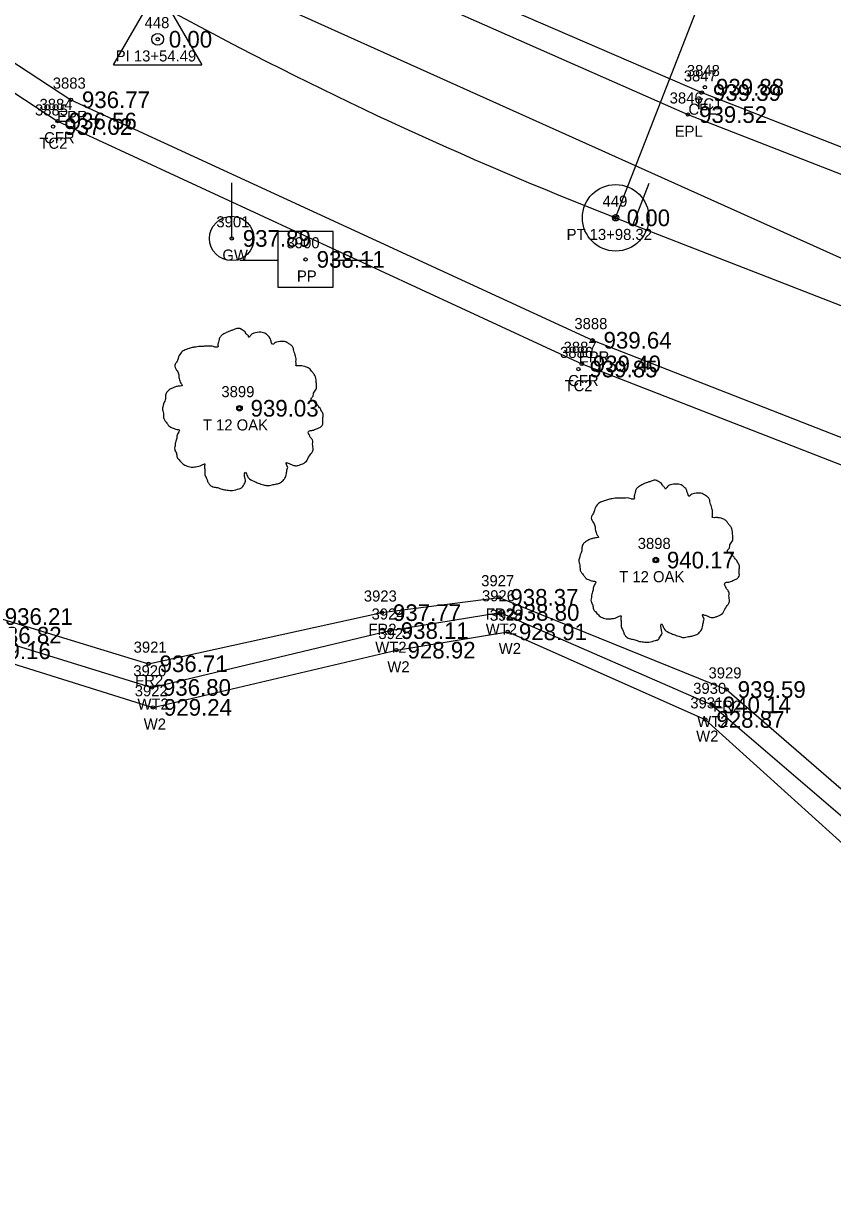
# Model space of a CAD drawing. Extents: x 1575382 to 1578175, y 1099175 to 1101955.
# Drawn here: x 1577498.3 to 1577571.3, y 1100754.8 to 1100859.8 of the extents above; entities that cross this region are included whole.
import ezdxf

# ---------------------------------------------------------------- set-up
doc = ezdxf.new("R2010")
doc.units = 0
for name, color, linetype in [('RD_EX_BldgApp', 7, 'Continuous'), ('RD_EX_Conc', 7, 'Continuous'), ('RD_EX_Conc_txCode', 7, 'Continuous'), ('RD_EX_Fence_Other', 7, 'Continuous'), ('RD_EX_Fence_Other_txCode', 7, 'Continuous'), ('RD_EX_Misc', 7, 'Continuous'), ('RD_EX_Misc_txCode', 7, 'Continuous'), ('RD_EX_Road', 7, 'Continuous'), ('RD_EX_Road_txCode', 7, 'Continuous'), ('RD_EX_TX_Conc_ELEV', 7, 'Continuous'), ('RD_EX_TX_Fence_Other_ELEV', 7, 'Continuous'), ('RD_EX_TX_Misc_ELEV', 7, 'Continuous'), ('RD_EX_TX_Road_ELEV', 7, 'Continuous'), ('RD_EX_TX_UT_ELEV', 7, 'Continuous'), ('RD_EX_TX_VEG_ELEV', 7, 'Continuous'), ('RD_EX_UT', 7, 'Continuous'), ('RD_EX_UT_txCode', 7, 'Continuous'), ('RD_EX_VEG', 7, 'Continuous'), ('RD_EX_VEG_txCode', 7, 'Continuous'), ('RD_HC_Cl', 7, 'Continuous'), ('RD_HC_Data', 7, 'Continuous'), ('RD_HC_Data_Tic', 7, 'Continuous'), ('RD_HC_Survey_ELEV', 7, 'Continuous'), ('RD_HC_txCode', 7, 'Continuous'), ('RD_SMD_Locator', 7, 'Continuous')]:
    doc.layers.add(name, color=color, linetype=linetype)

msp = doc.modelspace()

# ---------------------------------------------------------------- linework, layer by layer
at = {"layer": 'RD_EX_BldgApp'}
msp.add_lwpolyline([(1577431.47, 1100853.57), (1577434.21, 1100851.02), (1577448.25, 1100855.22), (1577457, 1100855.58), (1577470.32, 1100850.24), (1577479.05, 1100838.66), (1577484.72, 1100816.57), (1577493.67, 1100803.21), (1577510, 1100798.11), (1577531.96, 1100803.27), (1577542, 1100804.92), (1577559.8, 1100797.02), (1577574.7, 1100783.55), (1577581.82, 1100754.82)], dxfattribs=at)
at = {"layer": 'RD_EX_Conc'}
for points in [[(1577395.74, 1100920.66), (1577401.57, 1100919.25), (1577405.99, 1100917), (1577418.29, 1100908.16), (1577459.56, 1100878.43), (1577501.42, 1100850.96), (1577548.66, 1100829.07), (1577593.79, 1100811.49), (1577656.52, 1100787)], [(1577521.96, 1100892.21), (1577519.03, 1100884.74), (1577517.86, 1100878.7), (1577519.28, 1100873.69), (1577525.34, 1100868.31), (1577559.49, 1100853.53), (1577604.81, 1100835.83), (1577651.29, 1100817.68)]]:
    msp.add_lwpolyline(points, dxfattribs=at)
at = {"layer": 'RD_EX_Fence_Other'}
msp.add_lwpolyline([(1577434.73, 1100854.14), (1577447.28, 1100857.68), (1577457.63, 1100858.86), (1577471.2, 1100853.14), (1577482.03, 1100840.33), (1577488.03, 1100817.11), (1577495.65, 1100806.3), (1577509.61, 1100802.04), (1577530.65, 1100806.65), (1577541.23, 1100808.03), (1577561.72, 1100799.72), (1577577.88, 1100785.71), (1577585.42, 1100757.85), (1577633.11, 1100769.38)], dxfattribs=at)
at = {"layer": 'RD_EX_Misc'}
msp.add_lwpolyline([(1577432.53, 1100853.96), (1577434.36, 1100852.19), (1577447.88, 1100856.09), (1577457.13, 1100856.82), (1577470.14, 1100851.87), (1577480.17, 1100839.59), (1577486.13, 1100817.13), (1577494.64, 1100804.62), (1577509.91, 1100799.91), (1577531.35, 1100805.03), (1577541.32, 1100806.67), (1577560.38, 1100798.33), (1577576.37, 1100784.65), (1577583.76, 1100755.46)], dxfattribs=at)
at = {"layer": 'RD_EX_Road'}
for points in [[(1577319.21, 1100982.29), (1577334.07, 1100971.38), (1577345.18, 1100963.67), (1577378, 1100938.95), (1577407.15, 1100918.71), (1577419.5, 1100910.06), (1577460.72, 1100880.37), (1577502.61, 1100852.88), (1577549.63, 1100831.2), (1577595.43, 1100813.3)], [(1577532.83, 1100925.69), (1577520.07, 1100893.35), (1577517.12, 1100885.44), (1577515.83, 1100878.7), (1577517.19, 1100872.6), (1577524.62, 1100866.38), (1577558.24, 1100851.54), (1577603.8, 1100833.78), (1577650.48, 1100815.34)]]:
    msp.add_lwpolyline(points, dxfattribs=at)
at = {"layer": 'RD_EX_UT'}
for p, q in [((1577517.11, 1100840.38), (1577517.11, 1100845.38)), ((1577526.26, 1100841), (1577521.26, 1100841)), ((1577521.26, 1100841), (1577521.26, 1100836)), ((1577526.26, 1100836), (1577526.26, 1100841)), ((1577517.83, 1100838.43), (1577521.29, 1100838.43)), ((1577526.18, 1100838.43), (1577529.83, 1100838.43)), ((1577521.26, 1100836), (1577526.26, 1100836))]:
    msp.add_line(p, q, dxfattribs=at)
msp.add_lwpolyline([(1577649.03, 1100804), (1577493.92, 1100873.73), (1577386.9, 1100948.15)], dxfattribs=at)
msp.add_circle((1577517.11, 1100840.38), 2, dxfattribs=at)
at = {"layer": 'RD_EX_VEG'}
for centre, radius in [((1577517.81, 1100825.07), 0.25), ((1577517.8, 1100825.05), 0.0001), ((1577555.34, 1100811.39), 0.25), ((1577555.33, 1100811.37), 0.0001)]:
    msp.add_circle(centre, radius, dxfattribs=at)
for points in [[(1577517.94, 1100832.24), (1577517.64, 1100832.27), (1577517.32, 1100832.17), (1577517.07, 1100832.07), (1577516.84, 1100831.99), (1577516.62, 1100831.89), (1577516.32, 1100831.72), (1577516.09, 1100831.52), (1577515.97, 1100831.27), (1577515.92, 1100831.04), (1577515.87, 1100830.77), (1577515.87, 1100830.59), (1577515.74, 1100830.57), (1577515.59, 1100830.59), (1577515.34, 1100830.67), (1577515.09, 1100830.67), (1577514.84, 1100830.67), (1577514.49, 1100830.64), (1577514.14, 1100830.64), (1577513.87, 1100830.59), (1577513.54, 1100830.54), (1577513.17, 1100830.42), (1577512.82, 1100830.29), (1577512.52, 1100830.04), (1577512.27, 1100829.57), (1577512.14, 1100829.22), (1577511.99, 1100828.97), (1577512.14, 1100828.52), (1577512.32, 1100828.17), (1577512.34, 1100827.97), (1577512.42, 1100827.54), (1577512.52, 1100827.32), (1577512.64, 1100827.12), (1577512.57, 1100827.09), (1577512.19, 1100827.04), (1577511.89, 1100826.94), (1577511.47, 1100826.72), (1577511.24, 1100826.49), (1577511.14, 1100826.17), (1577511.12, 1100825.82), (1577511.02, 1100825.62), (1577510.94, 1100825.34), (1577510.92, 1100825.27), (1577510.87, 1100824.94), (1577510.97, 1100824.49), (1577510.99, 1100824.14), (1577511.12, 1100823.92), (1577511.27, 1100823.74), (1577511.44, 1100823.49), (1577511.84, 1100823.27), (1577512.17, 1100823.17), (1577512.37, 1100823.14), (1577512.19, 1100822.64), (1577512.14, 1100822.29), (1577512.02, 1100821.89), (1577512.02, 1100821.82), (1577511.97, 1100821.35), (1577512.12, 1100821.02), (1577512.19, 1100820.65), (1577512.37, 1100820.42), (1577512.64, 1100820.12), (1577512.97, 1100819.9), (1577513.47, 1100819.77), (1577513.87, 1100819.8), (1577514.44, 1100819.97), (1577514.69, 1100820.05), (1577514.67, 1100819.87), (1577514.69, 1100819.5), (1577514.69, 1100819.07), (1577514.84, 1100818.75), (1577514.94, 1100818.47), (1577515.09, 1100818.22), (1577515.42, 1100818), (1577515.82, 1100817.92), (1577516.24, 1100817.77), (1577516.69, 1100817.7), (1577517.19, 1100817.67), (1577517.79, 1100817.82), (1577518.06, 1100817.95), (1577518.16, 1100818.12), (1577518.36, 1100818.5), (1577518.31, 1100818.72), (1577518.34, 1100819.32), (1577518.44, 1100819.15), (1577518.61, 1100818.8), (1577519.11, 1100818.5), (1577519.51, 1100818.32), (1577519.99, 1100818.17), (1577520.29, 1100818.1), (1577520.76, 1100818.17), (1577521.14, 1100818.25), (1577521.51, 1100818.37), (1577521.81, 1100818.65), (1577521.99, 1100818.92), (1577522.04, 1100819.2), (1577522.11, 1100819.57), (1577522.16, 1100819.75)], [(1577522.16, 1100819.75), (1577522.09, 1100819.92), (1577522.04, 1100820.17), (1577522.11, 1100820.15), (1577522.29, 1100820.1), (1577522.56, 1100819.97), (1577522.79, 1100819.9), (1577523.11, 1100819.92), (1577523.39, 1100820.02), (1577523.84, 1100820.3), (1577524.11, 1100820.77), (1577524.39, 1100821.17), (1577524.46, 1100821.49), (1577524.41, 1100821.72), (1577524.39, 1100822.22), (1577524.19, 1100822.47), (1577524.14, 1100822.59), (1577524.04, 1100822.99), (1577524.11, 1100823.04), (1577524.39, 1100823.09), (1577524.76, 1100823.22), (1577525.04, 1100823.34), (1577525.26, 1100823.52), (1577525.34, 1100823.74), (1577525.31, 1100824.14), (1577525.36, 1100824.54), (1577525.29, 1100824.69), (1577525.19, 1100824.84), (1577525.11, 1100825.04), (1577524.96, 1100825.19), (1577524.86, 1100825.34), (1577524.76, 1100825.44), (1577524.64, 1100825.59), (1577524.46, 1100825.72), (1577524.31, 1100825.77), (1577524.26, 1100825.92), (1577524.41, 1100826.12), (1577524.46, 1100826.22), (1577524.49, 1100826.44), (1577524.71, 1100826.79), (1577524.76, 1100827.19), (1577524.71, 1100827.62), (1577524.66, 1100827.89), (1577524.51, 1100828.17), (1577524.31, 1100828.42), (1577524.19, 1100828.59), (1577524.01, 1100828.72), (1577523.69, 1100828.84), (1577523.44, 1100828.89), (1577523.09, 1100828.89), (1577522.89, 1100828.94), (1577522.91, 1100828.99), (1577522.91, 1100829.14), (1577522.91, 1100829.42), (1577522.84, 1100829.87), (1577522.69, 1100830.37), (1577522.69, 1100830.39), (1577522.59, 1100830.64), (1577522.36, 1100830.84), (1577522.19, 1100830.94), (1577521.99, 1100831.07), (1577521.74, 1100831.09), (1577521.44, 1100831.09), (1577521.16, 1100831.04), (1577520.96, 1100830.94), (1577520.79, 1100830.82), (1577520.71, 1100830.97), (1577520.61, 1100831.27), (1577520.56, 1100831.42), (1577520.41, 1100831.59), (1577520.19, 1100831.79), (1577519.74, 1100831.92), (1577519.11, 1100831.84), (1577518.81, 1100831.64), (1577518.66, 1100831.47), (1577518.61, 1100831.59), (1577518.41, 1100831.79), (1577518.31, 1100831.97), (1577518.14, 1100832.09), (1577517.99, 1100832.19), (1577517.89, 1100832.24)], [(1577555.47, 1100818.56), (1577555.17, 1100818.58), (1577554.85, 1100818.48), (1577554.6, 1100818.38), (1577554.37, 1100818.31), (1577554.15, 1100818.21), (1577553.85, 1100818.03), (1577553.62, 1100817.83), (1577553.5, 1100817.58), (1577553.45, 1100817.36), (1577553.4, 1100817.08), (1577553.4, 1100816.91), (1577553.27, 1100816.88), (1577553.12, 1100816.91), (1577552.87, 1100816.98), (1577552.62, 1100816.98), (1577552.37, 1100816.98), (1577552.02, 1100816.96), (1577551.67, 1100816.96), (1577551.4, 1100816.91), (1577551.07, 1100816.86), (1577550.7, 1100816.73), (1577550.35, 1100816.61), (1577550.05, 1100816.36), (1577549.8, 1100815.88), (1577549.67, 1100815.53), (1577549.53, 1100815.28), (1577549.67, 1100814.83), (1577549.85, 1100814.48), (1577549.87, 1100814.28), (1577549.95, 1100813.86), (1577550.05, 1100813.63), (1577550.17, 1100813.43), (1577550.1, 1100813.41), (1577549.72, 1100813.36), (1577549.43, 1100813.26), (1577549, 1100813.03), (1577548.78, 1100812.81), (1577548.68, 1100812.48), (1577548.65, 1100812.13), (1577548.55, 1100811.93), (1577548.48, 1100811.66), (1577548.45, 1100811.58), (1577548.4, 1100811.26), (1577548.5, 1100810.81), (1577548.53, 1100810.46), (1577548.65, 1100810.24), (1577548.8, 1100810.06), (1577548.98, 1100809.81), (1577549.38, 1100809.59), (1577549.7, 1100809.49), (1577549.9, 1100809.46), (1577549.72, 1100808.96), (1577549.67, 1100808.61), (1577549.55, 1100808.21), (1577549.55, 1100808.14), (1577549.5, 1100807.66), (1577549.65, 1100807.34), (1577549.72, 1100806.96), (1577549.9, 1100806.74), (1577550.17, 1100806.44), (1577550.5, 1100806.21), (1577551, 1100806.09), (1577551.4, 1100806.11), (1577551.97, 1100806.29), (1577552.22, 1100806.36), (1577552.2, 1100806.19), (1577552.22, 1100805.81), (1577552.22, 1100805.39), (1577552.37, 1100805.06), (1577552.47, 1100804.79), (1577552.62, 1100804.54), (1577552.95, 1100804.31), (1577553.35, 1100804.24), (1577553.77, 1100804.09), (1577554.22, 1100804.01), (1577554.72, 1100803.99), (1577555.32, 1100804.14), (1577555.6, 1100804.26), (1577555.7, 1100804.44), (1577555.9, 1100804.81), (1577555.85, 1100805.04), (1577555.87, 1100805.64), (1577555.97, 1100805.46), (1577556.15, 1100805.11), (1577556.65, 1100804.81), (1577557.05, 1100804.64), (1577557.52, 1100804.49), (1577557.82, 1100804.41), (1577558.3, 1100804.49), (1577558.67, 1100804.56), (1577559.05, 1100804.69), (1577559.35, 1100804.96), (1577559.52, 1100805.24), (1577559.57, 1100805.51), (1577559.65, 1100805.89), (1577559.7, 1100806.06)], [(1577559.7, 1100806.06), (1577559.62, 1100806.24), (1577559.57, 1100806.49), (1577559.65, 1100806.46), (1577559.82, 1100806.41), (1577560.1, 1100806.29), (1577560.32, 1100806.21), (1577560.65, 1100806.24), (1577560.92, 1100806.34), (1577561.37, 1100806.61), (1577561.64, 1100807.09), (1577561.92, 1100807.49), (1577561.99, 1100807.81), (1577561.94, 1100808.04), (1577561.92, 1100808.54), (1577561.72, 1100808.79), (1577561.67, 1100808.91), (1577561.57, 1100809.31), (1577561.64, 1100809.36), (1577561.92, 1100809.41), (1577562.29, 1100809.54), (1577562.57, 1100809.66), (1577562.79, 1100809.84), (1577562.87, 1100810.06), (1577562.84, 1100810.46), (1577562.89, 1100810.86), (1577562.82, 1100811.01), (1577562.72, 1100811.16), (1577562.64, 1100811.36), (1577562.49, 1100811.51), (1577562.39, 1100811.66), (1577562.29, 1100811.76), (1577562.17, 1100811.91), (1577561.99, 1100812.03), (1577561.84, 1100812.08), (1577561.79, 1100812.23), (1577561.94, 1100812.43), (1577561.99, 1100812.53), (1577562.02, 1100812.76), (1577562.24, 1100813.11), (1577562.29, 1100813.51), (1577562.24, 1100813.93), (1577562.19, 1100814.21), (1577562.04, 1100814.48), (1577561.84, 1100814.73), (1577561.72, 1100814.91), (1577561.54, 1100815.03), (1577561.22, 1100815.16), (1577560.97, 1100815.21), (1577560.62, 1100815.21), (1577560.42, 1100815.26), (1577560.45, 1100815.31), (1577560.45, 1100815.46), (1577560.45, 1100815.73), (1577560.37, 1100816.18), (1577560.22, 1100816.68), (1577560.22, 1100816.71), (1577560.12, 1100816.96), (1577559.9, 1100817.16), (1577559.72, 1100817.26), (1577559.52, 1100817.38), (1577559.27, 1100817.41), (1577558.97, 1100817.41), (1577558.7, 1100817.36), (1577558.5, 1100817.26), (1577558.32, 1100817.13), (1577558.25, 1100817.28), (1577558.15, 1100817.58), (1577558.1, 1100817.73), (1577557.95, 1100817.91), (1577557.72, 1100818.11), (1577557.27, 1100818.23), (1577556.65, 1100818.16), (1577556.35, 1100817.96), (1577556.2, 1100817.78), (1577556.15, 1100817.91), (1577555.95, 1100818.11), (1577555.85, 1100818.28), (1577555.67, 1100818.41), (1577555.52, 1100818.51), (1577555.42, 1100818.56)]]:
    msp.add_spline(points, degree=3, dxfattribs=at)
at = {"layer": 'RD_HC_Cl'}
msp.add_line((1577551.72, 1100842.24), (1577653.85, 1100802.43), dxfattribs=at)
msp.add_arc((1577678.82, 1101168.35), 350, 234.2776, 248.707, dxfattribs=at)
at = {"layer": 'RD_HC_Data'}
for p, q in [((1577551.72, 1100842.24), (1577593.7, 1100949.94)), ((1577506.47, 1100856.03), (1577510.44, 1100862.91)), ((1577510.44, 1100862.91), (1577514.41, 1100856.03)), ((1577506.47, 1100856.03), (1577514.41, 1100856.03))]:
    msp.add_line(p, q, dxfattribs=at)
for centre, radius in [((1577510.44, 1100858.33), 0.529), ((1577551.72, 1100842.24), 3), ((1577551.72, 1100842.24), 0.282)]:
    msp.add_circle(centre, radius, dxfattribs=at)
at = {"layer": 'RD_HC_Data_Tic'}
msp.add_line((1577553.29, 1100841.63), (1577554.74, 1100845.36), dxfattribs=at)
at = {"layer": 'RD_SMD_Locator'}
for centre in [(1577510.44, 1100858.33), (1577559.49, 1100853.53), (1577559.77, 1100854.01), (1577502.61, 1100852.88), (1577501.42, 1100850.96), (1577558.24, 1100851.54), (1577501.01, 1100850.46), (1577551.72, 1100842.24), (1577517.11, 1100840.38), (1577523.77, 1100838.49), (1577549.63, 1100831.2), (1577548.66, 1100829.07), (1577548.36, 1100828.61), (1577517.81, 1100825.07), (1577555.34, 1100811.39), (1577541.23, 1100808.03), (1577530.65, 1100806.65), (1577541.32, 1100806.67), (1577531.35, 1100805.03), (1577542, 1100804.92), (1577531.96, 1100803.27), (1577509.61, 1100802.04), (1577509.91, 1100799.91), (1577561.72, 1100799.72), (1577510, 1100798.11), (1577560.38, 1100798.33), (1577559.8, 1100797.02)]:
    msp.add_circle(centre, 0.15, dxfattribs=at)

# ---------------------------------------------------------------- texts
at = {"layer": 'RD_EX_Conc_txCode'}
for s, p in [('3847', (1577557.86, 1100854.53)), ('3848', (1577558.14, 1100855.01)), ('3885', (1577499.38, 1100851.46)), ('3884', (1577499.79, 1100851.96)), ('CFL', (1577558.28, 1100851.53)), ('TC1', (1577558.81, 1100852.01)), ('CFR', (1577500.2, 1100848.96)), ('TC2', (1577499.77, 1100848.46)), ('3887', (1577547.03, 1100830.07)), ('3886', (1577546.71, 1100829.61)), ('CFR', (1577547.44, 1100827.07)), ('TC2', (1577547.11, 1100826.61))]:
    msp.add_text(s, height=1, dxfattribs=at).set_placement(p)
at = {"layer": 'RD_EX_Fence_Other_txCode'}
for s, p in [('3927', (1577539.6, 1100809.03)), ('3923', (1577529.02, 1100807.65)), ('FR2', (1577540.02, 1100806.03)), ('FR2', (1577529.44, 1100804.65)), ('3921', (1577508.27, 1100803.04)), ('3929', (1577560.09, 1100800.72)), ('FR2', (1577508.41, 1100800.04)), ('FR2', (1577560.51, 1100797.72))]:
    msp.add_text(s, height=1, dxfattribs=at).set_placement(p)
at = {"layer": 'RD_EX_Misc_txCode'}
for s, p in [('3926', (1577539.67, 1100807.67)), ('3924', (1577529.72, 1100806.03)), ('3928', (1577540.37, 1100805.92)), ('3925', (1577530.33, 1100804.27)), ('WT2', (1577540.01, 1100804.67)), ('WT2', (1577530.05, 1100803.03)), ('W2', (1577541.18, 1100802.92)), ('3920', (1577508.24, 1100800.91)), ('W2', (1577531.14, 1100801.27)), ('3922', (1577508.37, 1100799.11)), ('3930', (1577558.71, 1100799.33)), ('WT2', (1577508.61, 1100797.91)), ('3931', (1577558.45, 1100798.02)), ('W2', (1577509.18, 1100796.11)), ('WT2', (1577559.07, 1100796.33)), ('W2', (1577558.98, 1100795.02))]:
    msp.add_text(s, height=1, dxfattribs=at).set_placement(p)
at = {"layer": 'RD_EX_Road_txCode'}
for s, p in [('3883', (1577500.98, 1100853.88)), ('3846', (1577556.59, 1100852.54)), ('EPR', (1577501.38, 1100850.88)), ('EPL', (1577557.04, 1100849.54)), ('3888', (1577548, 1100832.2)), ('EPR', (1577548.4, 1100829.2))]:
    msp.add_text(s, height=1, dxfattribs=at).set_placement(p)
at = {"layer": 'RD_EX_TX_Conc_ELEV'}
for s, p in [('939.39', (1577560.49, 1100852.78)), ('939.88', (1577560.77, 1100853.26)), ('937.02', (1577502.01, 1100849.71)), ('936.56', (1577502.42, 1100850.21)), ('939.85', (1577549.36, 1100827.86)), ('939.40', (1577549.66, 1100828.32))]:
    msp.add_text(s, height=1.5, dxfattribs=at).set_placement(p)
at = {"layer": 'RD_EX_TX_Fence_Other_ELEV'}
for s, p in [('938.37', (1577542.23, 1100807.28)), ('936.21', (1577496.65, 1100805.55)), ('937.77', (1577531.65, 1100805.9)), ('936.71', (1577510.61, 1100801.29)), ('939.59', (1577562.72, 1100798.97))]:
    msp.add_text(s, height=1.5, dxfattribs=at).set_placement(p)
at = {"layer": 'RD_EX_TX_Misc_ELEV'}
for s, p in [('938.80', (1577542.32, 1100805.92)), ('936.82', (1577495.64, 1100803.87)), ('938.11', (1577532.35, 1100804.28)), ('928.91', (1577543, 1100804.17)), ('929.16', (1577494.67, 1100802.46)), ('928.92', (1577532.96, 1100802.52)), ('936.80', (1577510.91, 1100799.16)), ('929.24', (1577511, 1100797.36)), ('940.14', (1577561.38, 1100797.58)), ('928.87', (1577560.8, 1100796.27))]:
    msp.add_text(s, height=1.5, dxfattribs=at).set_placement(p)
at = {"layer": 'RD_EX_TX_Road_ELEV'}
for s, p in [('936.77', (1577503.61, 1100852.13)), ('939.52', (1577559.24, 1100850.79)), ('939.64', (1577550.63, 1100830.45))]:
    msp.add_text(s, height=1.5, dxfattribs=at).set_placement(p)
at = {"layer": 'RD_EX_TX_UT_ELEV'}
msp.add_text('937.89', height=1.5, dxfattribs=at).set_placement((1577518.11, 1100839.63))
at = {"layer": 'RD_EX_TX_VEG_ELEV'}
for s, p in [('939.03', (1577518.81, 1100824.32)), ('940.17', (1577556.34, 1100810.64))]:
    msp.add_text(s, height=1.5, dxfattribs=at).set_placement(p)
at = {"layer": 'RD_EX_UT_txCode'}
for s, p in [('3901', (1577515.73, 1100841.38)), ('3900', (1577522.06, 1100839.49)), ('GW', (1577516.27, 1100838.38)), ('PP', (1577522.99, 1100836.49))]:
    msp.add_text(s, height=1, dxfattribs=at).set_placement(p)
at = {"layer": 'RD_EX_VEG_txCode'}
for s, p in [('3899', (1577516.18, 1100826.07)), ('T 12 OAK', (1577514.51, 1100823.07)), ('3898', (1577553.71, 1100812.39)), ('T 12 OAK', (1577552.04, 1100809.39))]:
    msp.add_text(s, height=1, dxfattribs=at).set_placement(p)
at = {"layer": 'RD_HC_Survey_ELEV'}
for s, p in [('0.00', (1577511.44, 1100857.58)), ('0.00', (1577552.72, 1100841.49)), ('938.11', (1577524.77, 1100837.74))]:
    msp.add_text(s, height=1.5, dxfattribs=at).set_placement(p)
at = {"layer": 'RD_HC_txCode'}
for s, p in [('448', (1577509.26, 1100859.33)), ('PI 13+54.49', (1577506.66, 1100856.33)), ('449', (1577550.54, 1100843.24)), ('PT 13+98.32', (1577547.3, 1100840.24))]:
    msp.add_text(s, height=1, dxfattribs=at).set_placement(p)

doc.saveas('drawing.dxf')
